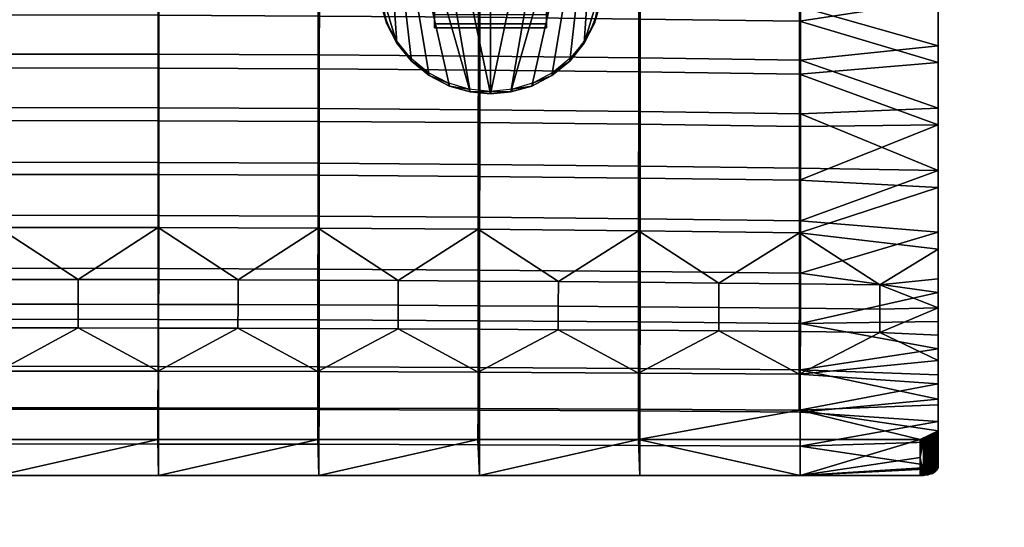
# Model space of a CAD drawing. Header units: millimetres. Extents: x -738 to 738, y -260 to 258.
# Tile 527 of 656: x 5 to 225, y -250 to -137. Entities that reach past the tile are written whole.
import ezdxf

# ---------------------------------------------------------------- set-up
doc = ezdxf.new("R2010")
doc.units = ezdxf.units.MM
doc.header["$MEASUREMENT"] = 0
doc.layers.add('nozky', color=250, linetype='Continuous')
doc.layers.add('ram', color=31, linetype='Continuous')

msp = doc.modelspace()

# ---------------------------------------------------------------- meshes
at = {"layer": 'nozky'}
mesh = msp.add_polyface(dxfattribs=at)
corners = [(660, -250, 5), (660, -210, 5), (660, -210), (660, -250), (660, 190, 5), (660, 230, 5), (660, 230), (392.5, 73.09, 423.82), (367.5, 73.09, 423.82), (367.5, 70.1, 424.01), (392.5, 70.1, 424.01), (392.5, 69.15, 409.04), (367.5, 69.15, 409.04), (367.5, 72.15, 408.85), (392.5, 72.15, 408.85), (392.5, 72.15, 408.85), (367.5, 72.15, 408.85), (367.5, 73.09, 423.82), (392.5, 73.09, 423.82), (367.5, 73.09, 423.82), (367.5, 72.15, 408.85), (367.5, 69.15, 409.04), (367.5, 70.1, 424.01), (392.5, 73.09, 423.82), (392.5, 70.1, 424.01), (392.5, 69.15, 409.04), (392.5, 72.15, 408.85), (392.5, -134.5, 436.9), (367.5, -134.5, 436.9), (367.5, -137.49, 437.09), (392.5, -137.49, 437.09), (392.5, -137.49, 437.09), (367.5, -137.49, 437.09), (367.5, -138.43, 422.12), (392.5, -138.43, 422.12), (392.5, -138.43, 422.12), (367.5, -138.43, 422.12), (367.5, -135.44, 421.93), (392.5, -135.44, 421.93), (367.5, -134.5, 436.9), (367.5, -135.44, 421.93), (367.5, -138.43, 422.12), (367.5, -137.49, 437.09), (392.5, -134.5, 436.9), (392.5, -137.49, 437.09), (392.5, -138.43, 422.12), (392.5, -135.44, 421.93), (612.5, 73.09, 423.82), (587.5, 73.09, 423.82), (587.5, 70.1, 424.01), (612.5, 70.1, 424.01), (612.5, 69.15, 409.04), (587.5, 69.15, 409.04), (587.5, 72.15, 408.85), (612.5, 72.15, 408.85), (612.5, 72.15, 408.85), (587.5, 72.15, 408.85), (587.5, 73.09, 423.82), (612.5, 73.09, 423.82), (587.5, 73.09, 423.82), (587.5, 72.15, 408.85), (587.5, 69.15, 409.04), (587.5, 70.1, 424.01), (612.5, 73.09, 423.82), (612.5, 70.1, 424.01), (612.5, 69.15, 409.04), (612.5, 72.15, 408.85), (612.5, -134.5, 436.9), (587.5, -134.5, 436.9), (587.5, -137.49, 437.09), (612.5, -137.49, 437.09), (612.5, -137.49, 437.09), (587.5, -137.49, 437.09), (587.5, -138.43, 422.12), (612.5, -138.43, 422.12), (612.5, -138.43, 422.12), (587.5, -138.43, 422.12), (587.5, -135.44, 421.93), (612.5, -135.44, 421.93), (587.5, -134.5, 436.9), (587.5, -135.44, 421.93), (587.5, -138.43, 422.12), (587.5, -137.49, 437.09), (612.5, -134.5, 436.9), (612.5, -137.49, 437.09), (612.5, -138.43, 422.12), (612.5, -135.44, 421.93), (122.5, 73.09, 423.82), (97.5, 73.09, 423.82), (97.5, 70.1, 424.01), (122.5, 70.1, 424.01), (122.5, 69.15, 409.04), (97.5, 69.15, 409.04), (97.5, 72.15, 408.85), (122.5, 72.15, 408.85), (122.5, 72.15, 408.85), (97.5, 72.15, 408.85), (97.5, 73.09, 423.82), (122.5, 73.09, 423.82), (97.5, 73.09, 423.82), (97.5, 72.15, 408.85), (97.5, 69.15, 409.04), (97.5, 70.1, 424.01), (122.5, 73.09, 423.82), (122.5, 70.1, 424.01), (122.5, 69.15, 409.04), (122.5, 72.15, 408.85), (122.5, -134.5, 436.9), (97.5, -134.5, 436.9), (97.5, -137.49, 437.09), (122.5, -137.49, 437.09), (122.5, -137.49, 437.09), (97.5, -137.49, 437.09), (97.5, -138.43, 422.12), (122.5, -138.43, 422.12), (122.5, -138.43, 422.12), (97.5, -138.43, 422.12), (97.5, -135.44, 421.93), (122.5, -135.44, 421.93), (97.5, -134.5, 436.9), (97.5, -135.44, 421.93), (97.5, -138.43, 422.12), (97.5, -137.49, 437.09), (122.5, -134.5, 436.9), (122.5, -137.49, 437.09), (122.5, -138.43, 422.12), (122.5, -135.44, 421.93)]
mesh.append_faces([[corners[k] for k in face] for face in [(0, 1, 2, 2), (2, 3, 0, 0), (4, 5, 6, 6), (7, 8, 9, 10), (11, 12, 13, 14), (15, 16, 17, 18), (19, 20, 21, 22), (23, 24, 25, 26), (27, 28, 29, 30), (31, 32, 33, 34), (35, 36, 37, 38), (39, 40, 41, 42), (43, 44, 45, 46), (47, 48, 49, 50), (51, 52, 53, 54), (55, 56, 57, 58), (59, 60, 61, 62), (63, 64, 65, 66), (67, 68, 69, 70), (71, 72, 73, 74), (75, 76, 77, 78), (79, 80, 81, 82), (83, 84, 85, 86), (87, 88, 89, 90), (91, 92, 93, 94), (95, 96, 97, 98), (99, 100, 101, 102), (103, 104, 105, 106), (107, 108, 109, 110), (111, 112, 113, 114), (115, 116, 117, 118), (119, 120, 121, 122), (123, 124, 125, 126)]])
at = {"layer": 'ram'}
mesh = msp.add_polyface(dxfattribs=at)
corners = [(85, 12.92, 427.87), (85, 22.97, 429.34), (85, 59.95, 424.9), (85, 8.96, 430.1), (85, -5.05, 430.98), (85, -34.12, 430.83), (85, -19.05, 432.01), (85, 36.99, 428.72), (85, 51.02, 428.22), (85, -33.03, 433.17), (96.32, 80.84, 423.59), (100.8, 83.15, 423.44), (85, 12.92, 427.87), (85, 59.95, 424.9), (89.08, 73.61, 424.04), (105.45, 84.49, 423.36), (85, -34.12, 430.83), (110, -153.15, 438.33), (110, 84.9, 423.33), (71.88, 46.92, 436.95), (107.76, 46.55, 438.24), (107.77, 58.55, 437.83), (71.88, 58.94, 436.61), (71.87, 34.91, 437.39), (107.75, 34.55, 438.73), (71.86, 22.9, 437.93), (107.74, 22.55, 439.3), (71.85, 11.44, 438.53), (107.73, 11.1, 439.93), (71.84, -1.69, 439.33), (107.72, -2.01, 440.75), (71.83, -13.09, 440.13), (107.71, -13.4, 441.55), (71.83, -25.07, 441.08), (107.7, -25.38, 442.49), (71.82, -37.05, 442.14), (107.69, -37.34, 443.52), (35.95, 47.15, 436.18), (35.95, 59.17, 435.87), (35.94, 35.13, 436.59), (35.94, 23.11, 437.1), (35.93, 11.64, 437.68), (35.93, -1.49, 438.48), (35.92, -12.9, 439.28), (35.92, -24.89, 440.24), (35.92, -36.87, 441.31), (0, 35.2, 436.32), (0, 47.23, 435.93), (0, 23.19, 436.82), (0, 11.71, 437.4), (0, -1.42, 438.2), (0, -12.84, 439), (0, -24.83, 439.96), (0, -36.81, 441.04), (0, -48.78, 442.24), (35.91, -48.83, 442.51), (35.81, 42.03, 427.33), (0, 42.11, 427.08), (0, 54.01, 426.74), (35.81, 53.93, 426.99), (35.8, 30.13, 427.78), (0, 30.21, 427.51), (35.8, 18.24, 428.32), (0, 18.32, 428.04), (35.79, 6.36, 428.97), (0, 6.43, 428.69), (35.79, -5.58, 429.73), (0, -5.52, 429.45), (35.78, -17.39, 430.6), (0, -17.32, 430.31), (35.78, -29.25, 431.58), (0, -29.19, 431.3), (35.77, -41.1, 432.68), (0, -41.04, 432.41), (71.62, 41.79, 428.11), (71.62, 53.68, 427.73), (71.61, 29.91, 428.58), (71.6, 18.03, 429.15), (71.59, 6.15, 429.81), (71.58, -5.78, 430.58), (71.58, -17.58, 431.44), (71.57, -29.43, 432.41), (71.56, -41.28, 433.49), (107.44, 41.41, 429.42), (107.45, 53.28, 428.98), (107.43, 29.54, 429.93), (107.42, 17.67, 430.53), (107.41, 5.8, 431.22), (107.39, -6.12, 431.99), (107.38, -17.9, 432.85), (107.37, -29.74, 433.81), (107.36, -41.58, 434.85)]
mesh.append_faces([[corners[k] for k in face] for face in [(0, 1, 2, 2), (3, 0, 4, 4), (5, 4, 0, 0), (6, 4, 5, 5), (3, 1, 0, 0), (2, 7, 8, 8), (5, 9, 6, 6), (1, 7, 2, 2), (10, 11, 12, 12), (13, 14, 12, 12), (15, 16, 12, 12), (17, 16, 18, 18), (19, 20, 21, 22), (23, 24, 20, 19), (25, 26, 24, 23), (27, 28, 26, 25), (29, 30, 28, 27), (31, 32, 30, 29), (33, 34, 32, 31), (35, 36, 34, 33), (37, 19, 22, 38), (39, 23, 19, 37), (40, 25, 23, 39), (41, 27, 25, 40), (42, 29, 27, 41), (43, 31, 29, 42), (44, 33, 31, 43), (45, 35, 33, 44), (46, 39, 37, 47), (48, 40, 39, 46), (49, 41, 40, 48), (50, 42, 41, 49), (51, 43, 42, 50), (52, 44, 43, 51), (53, 45, 44, 52), (54, 55, 45, 53), (56, 57, 58, 59), (60, 61, 57, 56), (62, 63, 61, 60), (64, 65, 63, 62), (66, 67, 65, 64), (68, 69, 67, 66), (70, 71, 69, 68), (72, 73, 71, 70), (74, 56, 59, 75), (76, 60, 56, 74), (77, 62, 60, 76), (78, 64, 62, 77), (79, 66, 64, 78), (80, 68, 66, 79), (81, 70, 68, 80), (82, 72, 70, 81), (83, 74, 75, 84), (85, 76, 74, 83), (86, 77, 76, 85), (87, 78, 77, 86), (88, 79, 78, 87), (89, 80, 79, 88), (90, 81, 80, 89), (91, 82, 81, 90)]])
mesh = msp.add_polyface(dxfattribs=at)
corners = [(92.32, -145.84, 437.87), (91.64, -144.62, 445.98), (89.08, -141.85, 437.62), (89.2, -141.54, 445.65), (130.92, -141.85, 437.62), (130.5, -141.93, 446.49), (127.68, -145.84, 437.87), (134.58, -132.74, 437.04), (133.91, -134.93, 445.94), (133.24, -137.38, 437.34), (135, -128.2, 436.76), (135, -127.93, 441), (134.76, -131.1, 445.59), (132.48, -138.56, 446.24), (127.99, -144.97, 446.68), (85, -81.16, 433.79), (100.8, -151.4, 438.22), (96.32, -149.08, 438.07), (110, -153.15, 438.33), (105.45, -152.73, 438.3), (85, -34.12, 430.83), (92.32, -145.84, 437.87), (110, 84.9, 423.33), (135, -34.12, 430.83), (135, -128.2, 436.76), (134.58, -132.74, 437.04), (133.24, -137.38, 437.34), (135, -81.16, 433.79), (130.92, -141.85, 437.62), (114.55, -152.73, 438.3), (119.2, -151.4, 438.22), (123.68, -149.08, 438.07), (127.68, -145.84, 437.87), (107.68, -49.3, 444.64), (143.51, -49.7, 446.51), (143.52, -37.76, 445.45), (107.69, -37.34, 443.52), (107.67, -61.25, 445.85), (143.5, -61.64, 447.64), (107.66, -73.18, 447.15), (143.49, -73.58, 448.83), (107.65, -85.5, 448.56), (143.48, -85.89, 450.11), (107.64, -97.03, 449.93), (143.47, -97.42, 451.34), (107.63, -108.95, 451.37), (143.46, -109.34, 452.63), (107.62, -120.87, 452.8), (143.45, -121.26, 453.9), (107.61, -132.8, 454.14), (143.44, -133.19, 455.08), (107.59, -144.75, 455.29), (143.43, -145.14, 456.08), (71.81, -49.01, 443.31), (71.82, -37.05, 442.14), (71.8, -60.96, 444.58), (71.79, -72.9, 445.95), (71.78, -85.22, 447.45), (71.78, -96.75, 448.92), (71.77, -108.67, 450.47), (71.76, -120.59, 452.01), (71.75, -132.52, 453.47), (71.74, -144.47, 454.73), (107.35, -53.42, 435.99), (71.55, -53.12, 434.67), (71.56, -41.28, 433.49), (107.36, -41.58, 434.85), (107.34, -65.49, 437.24), (71.54, -65.2, 435.99), (107.33, -77.05, 438.51), (71.53, -76.76, 437.34), (107.32, -89.04, 439.9), (71.53, -88.76, 438.81), (107.31, -100.64, 441.29), (71.52, -100.36, 440.3), (107.3, -112.43, 442.71), (71.51, -112.15, 441.84), (107.29, -124.23, 444.12), (71.5, -123.95, 443.36), (107.28, -136.04, 445.42), (71.49, -135.76, 444.77), (143.19, -53.83, 437.83), (143.2, -42, 436.76), (143.18, -65.89, 438.99), (143.17, -77.44, 440.16), (143.16, -89.44, 441.42), (143.15, -101.04, 442.66), (143.14, -112.83, 443.94), (143.13, -124.62, 445.18), (143.12, -136.43, 446.33), (143.11, -148.24, 447.26), (107.27, -147.86, 446.51)]
mesh.append_faces([[corners[k] for k in face] for face in [(0, 1, 2, 2), (1, 3, 2, 2), (4, 5, 6, 6), (7, 8, 9, 9), (7, 10, 11, 11), (12, 7, 11, 11), (13, 4, 9, 9), (6, 5, 14, 14), (5, 4, 13, 13), (8, 13, 9, 9), (7, 12, 8, 8), (15, 16, 17, 17), (18, 19, 20, 20), (19, 16, 15, 15), (15, 17, 21, 21), (22, 23, 18, 18), (24, 25, 26, 26), (27, 24, 28, 28), (28, 24, 26, 26), (23, 27, 29, 29), (30, 27, 31, 31), (28, 32, 27, 27), (32, 31, 27, 27), (29, 27, 30, 30), (29, 18, 23, 23), (19, 15, 20, 20), (33, 34, 35, 36), (37, 38, 34, 33), (39, 40, 38, 37), (41, 42, 40, 39), (43, 44, 42, 41), (45, 46, 44, 43), (47, 48, 46, 45), (49, 50, 48, 47), (51, 52, 50, 49), (53, 33, 36, 54), (55, 37, 33, 53), (56, 39, 37, 55), (57, 41, 39, 56), (58, 43, 41, 57), (59, 45, 43, 58), (60, 47, 45, 59), (61, 49, 47, 60), (62, 51, 49, 61), (63, 64, 65, 66), (67, 68, 64, 63), (69, 70, 68, 67), (71, 72, 70, 69), (73, 74, 72, 71), (75, 76, 74, 73), (77, 78, 76, 75), (79, 80, 78, 77), (81, 63, 66, 82), (83, 67, 63, 81), (84, 69, 67, 83), (85, 71, 69, 84), (86, 73, 71, 85), (87, 75, 73, 86), (88, 77, 75, 87), (89, 79, 77, 88), (90, 91, 79, 89)]])
mesh = msp.add_polyface(dxfattribs=at)
corners = [(85, -33.03, 433.17), (85, -34.12, 430.83), (85, -81.05, 435.62), (85, -60.97, 435.92), (85, -47.01, 434.48), (85, -81.16, 433.79), (85, -128.2, 436.76), (85, -74.92, 437.49), (85, -127.97, 440.41), (85, -88.85, 439.17), (85, -102.77, 440.92), (85, -127.74, 444.05), (85, -116.69, 442.69), (85.42, -132.74, 437.04), (86.76, -137.38, 437.34), (85.93, -134.47, 444.85), (85.17, -130.62, 444.4), (89.08, -141.85, 437.62), (87.29, -138.13, 445.27), (89.2, -141.54, 445.65), (89.08, -141.85, 437.62), (85, -128.2, 436.76), (85, -81.16, 433.79), (86.76, -137.38, 437.34), (85.42, -132.74, 437.04), (92.32, -145.84, 437.87), (35.91, -48.83, 442.51), (71.81, -49.01, 443.31), (71.82, -37.05, 442.14), (35.92, -36.87, 441.31), (35.91, -60.79, 443.81), (71.8, -60.96, 444.58), (35.9, -72.73, 445.23), (71.79, -72.9, 445.95), (35.9, -85.06, 446.78), (71.78, -85.22, 447.45), (35.89, -96.59, 448.31), (71.78, -96.75, 448.92), (35.89, -108.5, 449.93), (71.77, -108.67, 450.47), (35.88, -120.42, 451.54), (71.76, -120.59, 452.01), (35.88, -132.35, 453.06), (71.75, -132.52, 453.47), (35.87, -144.3, 454.39), (71.74, -144.47, 454.73), (0, -60.73, 443.56), (0, -48.78, 442.24), (0, -72.68, 444.99), (0, -85, 446.56), (0, -96.53, 448.11), (0, -108.45, 449.75), (0, -120.37, 451.38), (0, -132.3, 452.93), (0, -144.25, 454.28), (35.77, -52.94, 433.89), (0, -52.88, 433.63), (0, -41.04, 432.41), (35.77, -41.1, 432.68), (35.77, -65.03, 435.24), (0, -64.97, 434.99), (35.76, -76.59, 436.63), (0, -76.53, 436.4), (35.76, -88.59, 438.17), (0, -88.53, 437.95), (35.75, -100.19, 439.72), (0, -100.14, 439.52), (35.75, -111.98, 441.32), (0, -111.93, 441.15), (35.74, -123.78, 442.9), (0, -123.72, 442.75), (35.74, -135.59, 444.39), (0, -135.53, 444.26), (35.73, -147.42, 445.65), (0, -147.37, 445.55), (71.55, -53.12, 434.67), (71.56, -41.28, 433.49), (71.54, -65.2, 435.99), (71.53, -76.76, 437.34), (71.53, -88.76, 438.81), (71.52, -100.36, 440.3), (71.51, -112.15, 441.84), (71.5, -123.95, 443.36), (71.49, -135.76, 444.77), (71.49, -147.59, 445.97), (107.27, -147.86, 446.51), (107.28, -136.04, 445.42)]
mesh.append_faces([[corners[k] for k in face] for face in [(0, 1, 2, 2), (2, 3, 4, 4), (2, 5, 6, 6), (7, 3, 2, 2), (0, 2, 4, 4), (2, 1, 5, 5), (6, 8, 2, 2), (8, 9, 7, 7), (8, 10, 9, 9), (11, 12, 8, 8), (10, 8, 12, 12), (8, 7, 2, 2), (8, 6, 13, 13), (13, 14, 15, 15), (8, 13, 16, 16), (14, 17, 18, 18), (13, 15, 16, 16), (18, 17, 19, 19), (15, 14, 18, 18), (16, 11, 8, 8), (20, 21, 22, 22), (21, 20, 23, 23), (24, 21, 23, 23), (25, 20, 22, 22), (26, 27, 28, 29), (30, 31, 27, 26), (32, 33, 31, 30), (34, 35, 33, 32), (36, 37, 35, 34), (38, 39, 37, 36), (40, 41, 39, 38), (42, 43, 41, 40), (44, 45, 43, 42), (46, 30, 26, 47), (48, 32, 30, 46), (49, 34, 32, 48), (50, 36, 34, 49), (51, 38, 36, 50), (52, 40, 38, 51), (53, 42, 40, 52), (54, 44, 42, 53), (55, 56, 57, 58), (59, 60, 56, 55), (61, 62, 60, 59), (63, 64, 62, 61), (65, 66, 64, 63), (67, 68, 66, 65), (69, 70, 68, 67), (71, 72, 70, 69), (73, 74, 72, 71), (75, 55, 58, 76), (77, 59, 55, 75), (78, 61, 59, 77), (79, 63, 61, 78), (80, 65, 63, 79), (81, 67, 65, 80), (82, 69, 67, 81), (83, 71, 69, 82), (84, 73, 71, 83), (85, 84, 83, 86)]])
mesh = msp.add_polyface(dxfattribs=at)
corners = [(135, -127.67, 445.24), (134.76, -131.1, 445.59), (135, -127.93, 441), (135, -117.18, 444.12), (210, -197.55, 453.1), (210, -200.98, 441.98), (210, -194.52, 444.61), (210, -184.07, 456.5), (210, -187.82, 446.56), (210, -174.06, 448.73), (210, -170.25, 458.05), (210, -160.08, 449.38), (210, -156.34, 458.38), (210, -146.16, 449.13), (210, -142.43, 457.98), (210, -132.23, 448.42), (210, -128.54, 457.2), (210, -118.31, 447.48), (210, -114.66, 456.25), (143.44, -133.19, 455.08), (179.24, -133.69, 456.29), (179.25, -121.76, 455.31), (143.45, -121.26, 453.9), (143.43, -145.14, 456.08), (179.23, -145.64, 457.09), (143.42, -157.11, 456.73), (179.22, -157.6, 457.54), (143.41, -169.29, 456.78), (179.22, -169.76, 457.4), (143.4, -181.05, 455.93), (179.21, -181.49, 456.38), (143.38, -192.83, 453.72), (179.2, -193.22, 454.02), (143.38, -204.12, 449.73), (179.2, -204.45, 449.92), (210, -156.34, 458.38), (210, -142.43, 457.98), (210, -170.25, 458.05), (210, -184.07, 456.5), (210, -197.55, 453.1), (210, -128.54, 457.2), (210, -114.66, 456.25), (179.02, -136.93, 447.5), (143.12, -136.43, 446.33), (143.13, -124.62, 445.18), (179.02, -125.13, 446.56), (179.01, -148.74, 448.23), (143.11, -148.24, 447.26), (179, -160.43, 448.56), (143.1, -159.95, 447.79), (178.99, -172.42, 448.23), (143.08, -171.96, 447.66), (178.99, -184.17, 446.84), (143.08, -183.75, 446.45), (161.01, -195.42, 443.7), (143.06, -195.25, 443.58), (178.98, -195.61, 443.83), (161.01, -200.9, 441.46), (143.06, -200.75, 441.37), (178.98, -201.07, 441.56), (196.97, -201.27, 441.68), (196.98, -195.82, 443.98), (210, -132.23, 448.42), (210, -118.31, 447.48), (210, -160.08, 449.38), (210, -174.06, 448.73), (210, -187.82, 446.56), (210, -146.16, 449.13), (210, -200.98, 441.98), (210, -194.52, 444.61)]
mesh.append_faces([[corners[k] for k in face] for face in [(0, 1, 2, 2), (0, 2, 3, 3), (4, 5, 6, 6), (4, 6, 7, 7), (8, 7, 6, 6), (9, 7, 8, 8), (10, 9, 11, 11), (11, 12, 10, 10), (12, 11, 13, 13), (7, 9, 10, 10), (14, 13, 15, 15), (14, 15, 16, 16), (17, 16, 15, 15), (18, 16, 17, 17), (12, 13, 14, 14), (19, 20, 21, 22), (23, 24, 20, 19), (25, 26, 24, 23), (27, 28, 26, 25), (29, 30, 28, 27), (31, 32, 30, 29), (33, 34, 32, 31), (35, 36, 24, 24), (37, 30, 38, 38), (32, 39, 38, 38), (40, 20, 36, 36), (21, 40, 41, 41), (35, 26, 37, 37), (40, 21, 20, 20), (36, 20, 24, 24), (37, 26, 28, 28), (38, 30, 32, 32), (39, 32, 34, 34), (37, 28, 30, 30), (35, 24, 26, 26), (42, 43, 44, 45), (46, 47, 43, 42), (48, 49, 47, 46), (50, 51, 49, 48), (52, 53, 51, 50), (54, 55, 53, 53), (52, 56, 54, 54), (53, 52, 54, 54), (57, 58, 55, 54), (59, 57, 54, 56), (60, 59, 56, 61), (62, 45, 63, 63), (46, 64, 48, 48), (50, 65, 52, 52), (66, 61, 52, 52), (64, 50, 48, 48), (52, 61, 56, 56), (67, 46, 42, 42), (68, 60, 61, 61), (46, 67, 64, 64), (52, 65, 66, 66), (69, 61, 66, 66), (50, 64, 65, 65), (61, 69, 68, 68), (62, 67, 42, 42), (62, 42, 45, 45)]])
mesh = msp.add_polyface(dxfattribs=at)
corners = [(35.83, -238.42, 417.25), (35.7, -230.4, 413.16), (71.42, -230.4, 413.16), (107.19, -230.4, 413.16), (71.67, -238.42, 417.25), (0, -238.42, 417.25), (0, -230.4, 413.16), (35.87, -156.29, 455.37), (71.73, -156.45, 455.64), (71.74, -144.47, 454.73), (35.87, -144.3, 454.39), (35.87, -168.51, 455.74), (71.72, -168.66, 455.95), (35.86, -180.32, 455.17), (71.72, -180.46, 455.32), (35.86, -192.17, 453.21), (71.71, -192.3, 453.32), (35.85, -203.56, 449.4), (71.7, -203.67, 449.46), (35.85, -214.04, 443.54), (71.69, -214.14, 443.59), (35.84, -223.6, 435.63), (71.68, -223.68, 435.67), (35.84, -231.39, 427), (71.67, -231.45, 427.03), (0, -156.23, 455.28), (0, -144.25, 454.28), (0, -168.45, 455.67), (0, -180.27, 455.12), (0, -192.13, 453.18), (0, -203.52, 449.38), (0, -214.01, 443.52), (0, -223.58, 435.62), (0, -231.37, 426.99), (35.83, -238.42, 417.25), (71.67, -238.42, 417.25), (0, -238.42, 417.25), (35.73, -159.16, 446.51), (0, -159.11, 446.43), (0, -147.37, 445.55), (35.73, -147.42, 445.65), (35.72, -171.19, 446.7), (0, -171.14, 446.64), (35.72, -183.05, 445.79), (0, -183, 445.74), (17.86, -194.62, 443.15), (0, -194.61, 443.14), (35.72, -194.65, 443.17), (35.71, -205.48, 438.31), (17.85, -205.46, 438.3), (17.86, -200.17, 441.03), (35.71, -200.2, 441.04), (0, -205.45, 438.3), (0, -200.16, 441.02), (35.71, -215.12, 431.25), (0, -215.09, 431.24), (35.7, -223.28, 422.69), (0, -223.26, 422.68), (71.48, -159.32, 446.77), (71.49, -147.59, 445.97), (71.47, -171.34, 446.89), (71.46, -183.19, 445.92), (53.58, -194.7, 443.21), (71.45, -194.77, 443.25), (71.44, -205.58, 438.37), (53.57, -205.52, 438.33), (53.58, -200.25, 441.07), (71.45, -200.31, 441.11), (71.44, -215.2, 431.3), (71.43, -223.35, 422.73), (89.33, -194.86, 443.32), (89.33, -205.66, 438.41), (89.33, -200.39, 441.16), (107.21, -215.34, 431.36), (107.2, -223.46, 422.79), (0, -230.4, 413.16), (35.7, -230.4, 413.16), (71.42, -230.4, 413.16), (107.19, -230.4, 413.16)]
mesh.append_faces([[corners[k] for k in face] for face in [(0, 1, 2, 2), (2, 3, 4, 4), (5, 6, 1, 1), (4, 0, 2, 2), (0, 5, 1, 1), (7, 8, 9, 10), (11, 12, 8, 7), (13, 14, 12, 11), (15, 16, 14, 13), (17, 18, 16, 15), (19, 20, 18, 17), (21, 22, 20, 19), (23, 24, 22, 21), (25, 7, 10, 26), (27, 11, 7, 25), (28, 13, 11, 27), (29, 15, 13, 28), (30, 17, 15, 29), (31, 19, 17, 30), (32, 21, 19, 31), (33, 23, 21, 32), (23, 34, 35, 24), (34, 23, 33, 36), (37, 38, 39, 40), (41, 42, 38, 37), (43, 44, 42, 41), (45, 46, 44, 44), (43, 47, 45, 45), (44, 43, 45, 45), (48, 49, 50, 51), (49, 52, 53, 50), (50, 53, 46, 45), (51, 50, 45, 47), (49, 48, 54, 54), (55, 52, 49, 49), (54, 55, 49, 49), (56, 57, 55, 54), (58, 37, 40, 59), (60, 41, 37, 58), (61, 43, 41, 60), (62, 47, 43, 43), (61, 63, 62, 62), (43, 61, 62, 62), (64, 65, 66, 67), (65, 48, 51, 66), (66, 51, 47, 62), (67, 66, 62, 63), (65, 64, 68, 68), (54, 48, 65, 65), (68, 54, 65, 65), (69, 56, 54, 68), (70, 63, 61, 61), (71, 64, 67, 72), (72, 67, 63, 70), (68, 64, 71, 71), (73, 68, 71, 71), (74, 69, 68, 73), (75, 57, 56, 76), (69, 77, 76, 56), (77, 69, 74, 78)]])
mesh = msp.add_polyface(dxfattribs=at)
corners = [(100.8, -151.4, 438.22), (100.43, -150.72, 446.61), (96.32, -149.08, 438.07), (105.45, -152.73, 438.3), (105.12, -152.14, 446.78), (96.11, -148.42, 446.37), (92.32, -145.84, 437.87), (110, -152.61, 446.89), (91.64, -144.62, 445.98), (92.32, -145.33, 446.05), (110, -153.15, 438.33), (119.2, -151.4, 438.22), (114.88, -152.13, 446.94), (114.55, -152.73, 438.3), (127.68, -145.84, 437.87), (123.89, -148.39, 446.86), (123.68, -149.08, 438.07), (119.57, -150.7, 446.93), (127.68, -145.29, 446.7), (127.99, -144.97, 446.68), (143.02, -230.4, 413.16), (107.5, -238.42, 417.25), (107.19, -230.4, 413.16), (143.33, -238.42, 417.25), (71.67, -238.42, 417.25), (107.58, -156.73, 456.09), (143.42, -157.11, 456.73), (143.43, -145.14, 456.08), (107.59, -144.75, 455.29), (107.57, -168.93, 456.29), (143.41, -169.29, 456.78), (107.56, -180.71, 455.57), (143.4, -181.05, 455.93), (107.55, -192.52, 453.48), (143.38, -192.83, 453.72), (107.54, -203.86, 449.57), (143.38, -204.12, 449.73), (107.53, -214.29, 443.67), (143.36, -214.51, 443.77), (107.52, -223.82, 435.74), (143.35, -224, 435.83), (107.51, -231.55, 427.09), (143.34, -231.69, 427.16), (71.73, -156.45, 455.64), (71.74, -144.47, 454.73), (71.72, -168.66, 455.95), (71.72, -180.46, 455.32), (71.71, -192.3, 453.32), (71.7, -203.67, 449.46), (71.69, -214.14, 443.59), (71.68, -223.68, 435.67), (71.67, -231.45, 427.03), (143.33, -238.42, 417.25), (107.5, -238.42, 417.25), (71.67, -238.42, 417.25), (107.26, -159.58, 447.19), (71.48, -159.32, 446.77), (71.49, -147.59, 445.97), (107.27, -147.86, 446.51), (107.25, -171.6, 447.21), (71.47, -171.34, 446.89), (107.24, -183.42, 446.14), (71.46, -183.19, 445.92), (107.23, -194.97, 443.39), (89.33, -194.86, 443.32), (107.22, -205.75, 438.45), (89.33, -205.66, 438.41), (89.33, -200.39, 441.16), (107.22, -200.49, 441.22), (107.21, -215.34, 431.36), (143.1, -159.95, 447.79), (143.11, -148.24, 447.26), (143.08, -171.96, 447.66), (143.08, -183.75, 446.45), (125.14, -195.1, 443.48), (143.06, -195.25, 443.58), (143.05, -205.98, 438.58), (125.13, -205.86, 438.51), (125.13, -200.61, 441.29), (143.06, -200.75, 441.37), (143.04, -215.53, 431.46), (143.03, -223.61, 422.87), (107.2, -223.46, 422.79), (143.02, -230.4, 413.16), (107.19, -230.4, 413.16)]
mesh.append_faces([[corners[k] for k in face] for face in [(0, 1, 2, 2), (3, 4, 0, 0), (2, 5, 6, 6), (3, 7, 4, 4), (8, 6, 9, 9), (5, 9, 6, 6), (1, 5, 2, 2), (0, 4, 1, 1), (7, 3, 10, 10), (11, 12, 13, 13), (14, 15, 16, 16), (16, 17, 11, 11), (11, 17, 12, 12), (15, 14, 18, 18), (17, 16, 15, 15), (12, 7, 13, 13), (14, 19, 18, 18), (10, 13, 7, 7), (20, 21, 22, 22), (23, 21, 20, 20), (21, 24, 22, 22), (25, 26, 27, 28), (29, 30, 26, 25), (31, 32, 30, 29), (33, 34, 32, 31), (35, 36, 34, 33), (37, 38, 36, 35), (39, 40, 38, 37), (41, 42, 40, 39), (43, 25, 28, 44), (45, 29, 25, 43), (46, 31, 29, 45), (47, 33, 31, 46), (48, 35, 33, 47), (49, 37, 35, 48), (50, 39, 37, 49), (51, 41, 39, 50), (52, 42, 41, 53), (51, 54, 53, 41), (55, 56, 57, 58), (59, 60, 56, 55), (61, 62, 60, 59), (61, 63, 64, 64), (62, 61, 64, 64), (65, 66, 67, 68), (68, 67, 64, 63), (66, 65, 69, 69), (70, 55, 58, 71), (72, 59, 55, 70), (73, 61, 59, 72), (74, 63, 61, 61), (73, 75, 74, 74), (61, 73, 74, 74), (76, 77, 78, 79), (77, 65, 68, 78), (78, 68, 63, 74), (79, 78, 74, 75), (69, 65, 77, 77), (80, 69, 77, 77), (81, 82, 69, 80), (81, 83, 84, 82)]])
mesh = msp.add_polyface(dxfattribs=at)
corners = [(206, -230.4, 413.16), (179.17, -238.42, 417.25), (143.02, -230.4, 413.16), (206, -234.41, 415.2), (143.33, -238.42, 417.25), (206, -238.42, 417.25), (206.34, -230.4, 413.17), (206.68, -230.37, 413.21), (207.04, -238.36, 417.37), (207.04, -230.34, 413.28), (206.34, -238.41, 417.26), (206.68, -238.39, 417.3), (207.38, -238.3, 417.47), (143.36, -214.51, 443.77), (179.19, -214.79, 443.91), (179.2, -204.45, 449.92), (143.38, -204.12, 449.73), (143.35, -224, 435.83), (179.18, -224.24, 435.95), (143.34, -231.69, 427.16), (179.17, -231.88, 427.26), (210, -236.48, 420.75), (210, -230.87, 428.91), (179.17, -238.42, 417.25), (209.99, -236.65, 420.46), (209.94, -236.83, 420.16), (210, -226.33, 434.18), (210, -210.16, 447.27), (210, -204, 450.5), (210, -221.35, 439.04), (210, -215.95, 443.43), (210, -197.55, 453.1), (206, -238.42, 417.25), (207.73, -238.24, 417.6), (208.07, -238.15, 417.76), (208.39, -238.05, 417.95), (207.04, -238.36, 417.37), (207.38, -238.3, 417.47), (206.34, -238.41, 417.26), (206.68, -238.39, 417.3), (143.33, -238.42, 417.25), (125.13, -205.86, 438.51), (143.05, -205.98, 438.58), (143.04, -215.53, 431.46), (178.97, -206.28, 438.73), (161, -206.12, 438.65), (161.01, -200.9, 441.46), (178.98, -201.07, 441.56), (143.06, -200.75, 441.37), (178.97, -215.78, 431.59), (178.96, -223.8, 422.97), (143.03, -223.61, 422.87), (196.97, -206.45, 438.83), (196.97, -201.27, 441.68), (143.02, -230.4, 413.16), (210, -212.75, 434.53), (210, -200.98, 441.98), (206.34, -230.4, 413.17), (206, -230.4, 413.16), (206.68, -230.37, 413.21), (207.04, -230.34, 413.28), (210, -228.44, 416.65), (208.07, -230.13, 413.67), (207.73, -230.22, 413.51), (207.38, -230.29, 413.38), (208.39, -230.03, 413.86), (210, -217.96, 429.89), (210, -207.08, 438.59), (210, -222.66, 424.74)]
mesh.append_faces([[corners[k] for k in face] for face in [(0, 1, 2, 2), (3, 1, 0, 0), (1, 4, 2, 2), (5, 1, 3, 3), (6, 7, 3, 3), (8, 7, 9, 9), (3, 0, 6, 6), (10, 3, 11, 11), (9, 12, 8, 8), (7, 8, 11, 11), (5, 3, 10, 10), (7, 11, 3, 3), (13, 14, 15, 16), (17, 18, 14, 13), (19, 20, 18, 17), (21, 22, 20, 20), (23, 24, 21, 21), (24, 23, 25, 25), (26, 20, 22, 22), (27, 28, 15, 15), (29, 30, 14, 14), (14, 30, 27, 27), (29, 18, 26, 26), (28, 31, 15, 15), (32, 25, 23, 23), (33, 34, 32, 32), (34, 35, 32, 32), (32, 36, 37, 37), (38, 39, 32, 32), (36, 32, 39, 39), (29, 14, 18, 18), (27, 15, 14, 14), (19, 40, 23, 20), (21, 20, 23, 23), (26, 18, 20, 20), (41, 42, 43, 43), (44, 45, 46, 47), (45, 42, 48, 46), (45, 44, 49, 49), (43, 42, 45, 45), (49, 43, 45, 45), (50, 51, 43, 49), (52, 44, 47, 53), (54, 51, 50, 50), (52, 55, 49, 49), (49, 44, 52, 52), (56, 52, 53, 53), (57, 58, 59, 59), (58, 60, 59, 59), (50, 61, 58, 58), (54, 50, 58, 58), (62, 63, 58, 58), (60, 58, 64, 64), (65, 62, 58, 58), (49, 66, 50, 50), (52, 56, 67, 67), (49, 55, 66, 66), (55, 52, 67, 67), (66, 68, 50, 50), (50, 68, 61, 61)]])
mesh = msp.add_polyface(dxfattribs=at)
corners = [(208.07, -230.13, 413.67), (208.39, -230.03, 413.86), (208.39, -238.05, 417.95), (208.69, -229.91, 414.08), (208.96, -229.78, 414.32), (208.96, -237.8, 418.41), (208.69, -237.94, 418.17), (207.04, -230.34, 413.28), (207.38, -230.29, 413.38), (207.38, -238.3, 417.47), (207.73, -230.22, 413.51), (207.73, -238.24, 417.6), (208.07, -238.15, 417.76), (209.86, -228.97, 415.76), (209.94, -228.79, 416.06), (209.94, -236.83, 420.16), (210, -232.46, 418.7), (209.99, -228.62, 416.36), (210, -228.44, 416.65), (209.21, -229.64, 414.58), (209.42, -229.48, 414.86), (209.42, -237.51, 418.95), (209.61, -229.32, 415.15), (209.75, -229.15, 415.45), (209.75, -237.17, 419.55), (209.61, -237.34, 419.25), (209.86, -237, 419.85), (209.21, -237.66, 418.67), (209.99, -236.65, 420.46), (210, -236.48, 420.75), (210, -230.87, 428.91), (210, -222.66, 424.74), (210, -226.33, 434.18), (210, -221.35, 439.04), (210, -217.96, 429.89), (210, -215.95, 443.43), (210, -212.75, 434.53), (210, -210.16, 447.27), (210, -207.08, 438.59), (210, -204, 450.5), (210, -200.98, 441.98), (210, -197.55, 453.1), (209.94, -236.83, 420.16), (206, -238.42, 417.25), (209.86, -237, 419.85), (209.75, -237.17, 419.55), (209.61, -237.34, 419.25), (209.21, -237.66, 418.67), (209.42, -237.51, 418.95), (208.69, -237.94, 418.17), (208.39, -238.05, 417.95), (208.96, -237.8, 418.41), (207.38, -238.3, 417.47), (207.73, -238.24, 417.6), (206, -230.4, 413.16), (208.69, -229.91, 414.08), (208.39, -230.03, 413.86), (207.38, -230.29, 413.38), (207.73, -230.22, 413.51), (209.42, -229.48, 414.86), (209.21, -229.64, 414.58), (208.96, -229.78, 414.32), (209.61, -229.32, 415.15), (209.99, -228.62, 416.36), (209.94, -228.79, 416.06), (209.86, -228.97, 415.76), (209.75, -229.15, 415.45), (210, -228.44, 416.65)]
mesh.append_faces([[corners[k] for k in face] for face in [(0, 1, 2, 2), (3, 4, 5, 5), (6, 1, 3, 3), (7, 8, 9, 9), (8, 10, 11, 11), (10, 0, 12, 12), (13, 14, 15, 15), (16, 14, 17, 17), (16, 17, 18, 18), (16, 15, 14, 14), (19, 20, 21, 21), (22, 23, 24, 24), (22, 25, 20, 20), (26, 23, 13, 13), (4, 19, 27, 27), (10, 12, 11, 11), (11, 9, 8, 8), (12, 0, 2, 2), (1, 6, 2, 2), (24, 23, 26, 26), (16, 28, 15, 15), (15, 26, 13, 13), (28, 16, 29, 29), (27, 19, 21, 21), (22, 24, 25, 25), (21, 20, 25, 25), (5, 4, 27, 27), (5, 6, 3, 3), (30, 29, 16, 16), (30, 31, 32, 32), (31, 30, 16, 16), (32, 31, 33, 33), (34, 35, 33, 33), (31, 34, 33, 33), (36, 35, 34, 34), (18, 31, 16, 16), (35, 36, 37, 37), (38, 37, 36, 36), (38, 39, 37, 37), (39, 38, 40, 40), (39, 40, 41, 41), (42, 43, 44, 44), (45, 43, 46, 46), (47, 48, 43, 43), (48, 46, 43, 43), (44, 43, 45, 45), (49, 43, 50, 50), (43, 49, 51, 51), (43, 52, 53, 53), (43, 51, 47, 47), (54, 55, 56, 56), (57, 54, 58, 58), (59, 60, 54, 54), (55, 54, 61, 61), (61, 54, 60, 60), (59, 54, 62, 62), (54, 63, 64, 64), (64, 65, 54, 54), (54, 66, 62, 62), (54, 65, 66, 66), (63, 54, 67, 67)]])

doc.saveas('drawing.dxf')
